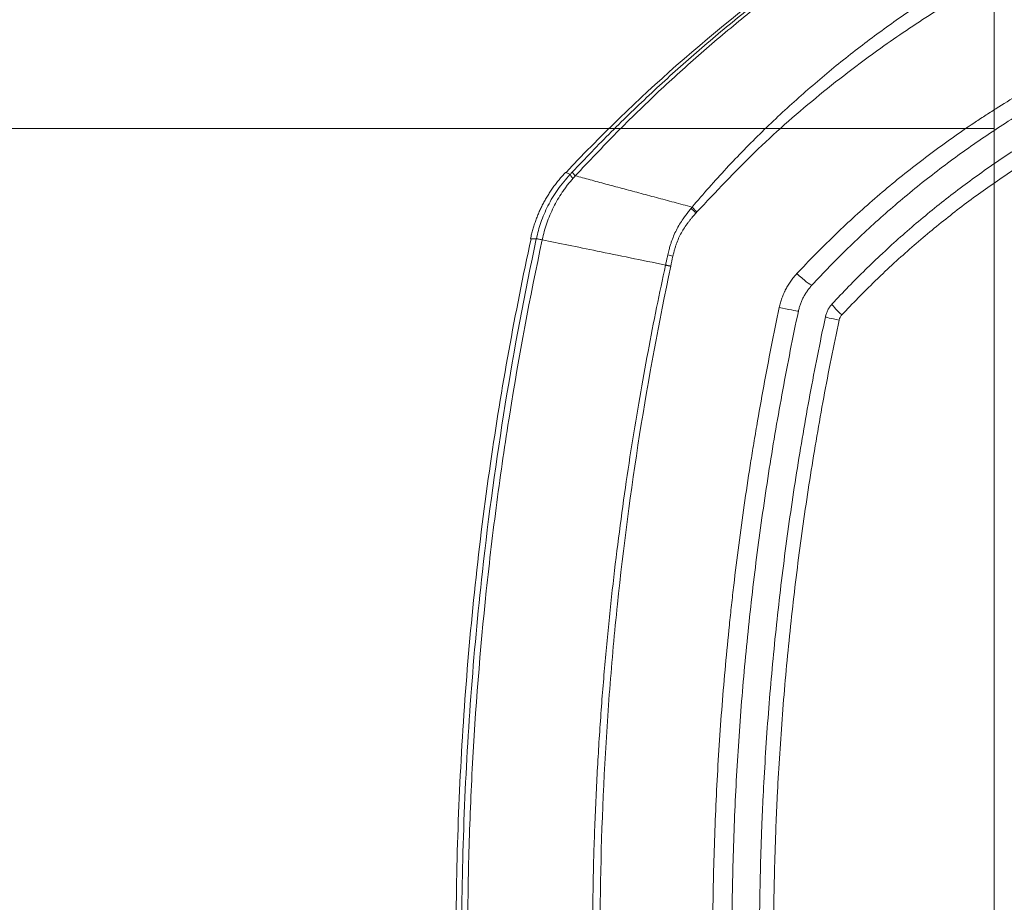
# Model space of a CAD drawing. Header units: millimetres. Extents: x 0 to 594, y 0 to 420.
# Tile 347 of 420: x 297 to 306, y 335 to 343. Entities that reach past the tile are written whole.
import ezdxf

# ---------------------------------------------------------------- set-up
doc = ezdxf.new("R2010")
doc.units = ezdxf.units.MM
doc.layers.add('1', color=7, linetype='Continuous', true_color=0xffffff)
doc.styles.add('Arial Unicode MS', font='txt')
doc.dimstyles.get("Standard").update_dxf_attribs({"dimtxt": 0.18, "dimasz": 0.18, "dimexe": 0.18, "dimexo": 0.0625, "dimgap": 0.09, "dimtad": 0, "dimtih": 1, "dimtoh": 1, "dimdec": 4, "dimzin": 0, "dimdsep": 46, "dimtxsty": 'Standard', "dimcen": 0.09, "dimadec": 0, "dimazin": 0, "dimtfac": 1, "dimtdec": 4, "dimtofl": 0, "dimtmove": 0, "dimatfit": 3, "dimfxl": 0, "dimtolj": 1, "dimtzin": 0, "dimarcsym": 0})

# ---------------------------------------------------------------- blocks, each defined once
blk = doc.blocks.new('_U0')
at = {"layer": '1', "color": 18, "lineweight": 13}
for p, q in [((147.6569, 304.1723), (147.6569, 390.192)), ((305.8469, 301.3923), (305.8469, 390.192)), ((147.6569, 388.192), (198.8518, 388.192)), ((305.8469, 388.192), (254.6521, 388.192))]:
    blk.add_line(p, q, dxfattribs=at)
at = {"layer": '1', "color": 18}
for points in [[(147.6569, 388.192), (151.1569, 389.1299), (151.1569, 387.2542)], [(305.8469, 388.192), (302.3469, 387.2542), (302.3469, 389.1299)]]:
    blk.add_solid(points, dxfattribs=at)
at = {"layer": '1', "color": 18, "linetype": 'Continuous', "lineweight": 13, "char_height": 3.5, "attachment_point": 7, "line_spacing_factor": 1.047437, "style": 'Arial Unicode MS'}
for s, insert in [('\\fArial Unicode MS|b0|i0;\\W1.0000;3.16', (200.5373, 385.5562)), ('\\fArial Unicode MS|b0|i0;\\W1.0000;LIFT POINT SPAN', (213.2036, 385.5562))]:
    blk.add_mtext(s, dxfattribs=dict(at, insert=insert))
blk = doc.blocks.new('_U8')
at = {"layer": '1', "color": 18, "lineweight": 13}
for p, q in [((305.8469, 341.6323), (287.0636, 341.6323)), ((289.0636, 341.6323), (289.0636, 254.0957)), ((305.8469, 301.3923), (287.0636, 301.3923)), ((289.0636, 254.0957), (284.0636, 254.0957))]:
    blk.add_line(p, q, dxfattribs=at)
at = {"layer": '1', "color": 18}
for points in [[(289.0636, 341.6323), (290.0014, 338.1323), (288.1258, 338.1323)], [(289.0636, 301.3923), (288.1258, 304.8923), (290.0014, 304.8923)]]:
    blk.add_solid(points, dxfattribs=at)
at = {"layer": '1', "color": 18, "linetype": 'Continuous', "lineweight": 13, "char_height": 3.5, "attachment_point": 7, "line_spacing_factor": 1.047437, "style": 'Arial Unicode MS'}
for s, insert in [('\\fArial Unicode MS|b0|i0;\\W1.0000;0.8', (259.842, 251.4599)), ('\\fArial Unicode MS|b0|i0;\\W1.0000;CTRS', (269.7891, 251.4599)), ('\\fArial Unicode MS|b0|i0;\\W1.0000;AFT LIFT POINTS', (259.842, 244.3979))]:
    blk.add_mtext(s, dxfattribs=dict(at, insert=insert))

msp = doc.modelspace()

# ---------------------------------------------------------------- linework, layer by layer
at = {"layer": '1', "color": 155, "linetype": 'Continuous', "lineweight": 13}
msp.add_line((301.9624, 341.234), (301.9622, 341.234), dxfattribs=at)
for centre, major_axis, ratio, start_param, end_param in [((302.1875, 341.0483), (-0.1815, 0.1719), 0.1036, 0.118313, 0.617676), ((303.2169, 340.8497), (-0.1881, 0.1647), 0.146307, 1.041895, 1.310839), ((303.0088, 340.4588), (-0.2433, 0.0573), 0.005984, 1.059632, 1.268056), ((304.0876, 340.3132), (-0.1102, 0.1017), 0.109604, 1.416677, 2.992502), ((303.929, 340.0061), (-0.1467, 0.0311), 0.015755, 1.376428, 2.953415), ((304.4887, 339.9394), (0.1102, -0.1018), 0.091908, 3.141593, 4.592234), ((304.4643, 339.8922), (0.1467, -0.0311), 0.017393, 3.141593, 4.561146)]:
    msp.add_ellipse(centre, major_axis=major_axis, ratio=ratio, start_param=start_param, end_param=end_param, dxfattribs=at)
for points, knots in [([(305.3925, 343.9182), (304.9592, 343.6818), (304.1174, 343.1515), (302.9776, 342.2426), (302.2864, 341.5726), (301.9676, 341.2325)], [0, 0, 0, 0, 0.339348, 0.681657, 1, 1, 1, 1]), ([(302.025, 341.2379), (302.1417, 341.3597), (302.376, 341.6046), (302.7433, 341.9587), (303.1245, 342.3038), (303.5208, 342.6377), (303.9321, 342.9592), (304.3587, 343.2667), (304.8007, 343.5585), (305.1524, 343.7701), (305.3563, 343.8847), (305.4053, 343.9118)], [0, 0, 0, 0, 0.116682, 0.234428, 0.35321, 0.472983, 0.593696, 0.715311, 0.837797, 0.961119, 1, 1, 1, 1]), ([(305.4382, 343.8972), (305.3452, 343.8461), (305.1185, 343.7174), (304.7609, 343.4988), (304.3652, 343.2355), (303.9706, 342.9506), (303.5779, 342.6439), (303.1881, 342.3156), (302.8025, 341.9657), (302.421, 341.5954), (302.1754, 341.3346), (302.0514, 341.203)], [0, 0, 0, 0, 0.073338, 0.180126, 0.289596, 0.401707, 0.516415, 0.63367, 0.753398, 0.87553, 1, 1, 1, 1]), ([(303.1098, 340.9193), (303.1609, 340.9791), (303.2627, 341.0981), (303.4202, 341.2712), (303.5801, 341.4393), (303.7427, 341.6021), (303.9077, 341.7598), (304.0748, 341.9122), (304.244, 342.0596), (304.4149, 342.2017), (304.5875, 342.3388), (304.7615, 342.4708), (304.9367, 342.5977), (305.1131, 342.7195), (305.2903, 342.8364), (305.4683, 342.9482), (305.6468, 343.0552), (305.8257, 343.1572), (306.0047, 343.2544), (306.1838, 343.3469), (306.3627, 343.4345), (306.5412, 343.5178), (306.6609, 343.5699), (306.7204, 343.5958)], [0, 0, 0, 0, 0.052179, 0.103937, 0.15527, 0.206176, 0.256649, 0.306685, 0.356275, 0.405411, 0.454087, 0.502295, 0.55003, 0.597286, 0.644056, 0.690331, 0.736107, 0.781379, 0.826142, 0.870392, 0.914123, 0.957328, 1, 1, 1, 1]), ([(306.7774, 343.463), (306.6927, 343.4257), (306.5224, 343.3507), (306.2695, 343.2293), (306.017, 343.1003), (305.6867, 342.92), (305.2829, 342.6786), (304.7666, 342.3308), (304.2246, 341.9143), (303.6657, 341.4207), (303.3254, 341.0579), (303.1541, 340.8752)], [0, 0, 0, 0, 0.061524, 0.123589, 0.186396, 0.250154, 0.374102, 0.499969, 0.66603, 0.831859, 1, 1, 1, 1]), ([(304.0596, 340.3169), (304.1681, 340.4333), (304.2793, 340.5465), (304.507, 340.7665), (304.6236, 340.8734), (304.862, 341.081), (304.9839, 341.1816), (305.233, 341.3768), (305.3602, 341.4713), (305.5552, 341.6083), (305.6209, 341.6532), (305.7204, 341.7194), (305.7537, 341.7413), (305.804, 341.7738), (305.8208, 341.7846), (305.8545, 341.8061), (305.8714, 341.8168), (306.0235, 341.9124), (306.1608, 341.9938), (306.4394, 342.1495), (306.5808, 342.2238), (306.76, 342.3122), (306.796, 342.3296), (306.8682, 342.3641), (306.9045, 342.3811), (307.0135, 342.4314), (307.0866, 342.464), (307.1601, 342.4957)], [0, 0, 0, 0, 0.125, 0.125, 0.25, 0.25, 0.375, 0.375, 0.5, 0.5, 0.5625, 0.5625, 0.59375, 0.59375, 0.609375, 0.609375, 0.625, 0.625, 0.75, 0.75, 0.875, 0.875, 0.90625, 0.90625, 0.9375, 0.9375, 1, 1, 1, 1]), ([(304.1949, 340.2108), (304.3012, 340.3259), (304.4101, 340.4376), (304.6327, 340.6547), (304.7465, 340.76), (304.9789, 340.9644), (305.0976, 341.0634), (305.3398, 341.2552), (305.4634, 341.3479), (305.7155, 341.5272), (305.8441, 341.6137), (306.1061, 341.7803), (306.2397, 341.8605), (306.4438, 341.9759), (306.5125, 342.0136), (306.6166, 342.0689), (306.6514, 342.0871), (306.7039, 342.1141), (306.7215, 342.1231), (306.7566, 342.1409), (306.9151, 342.2205), (307.0758, 342.2953), (307.2204, 342.3581)], [0, 0, 0, 0, 0.125, 0.125, 0.25, 0.25, 0.375, 0.375, 0.5, 0.5, 0.625, 0.625, 0.75, 0.75, 0.8125, 0.8125, 0.84375, 0.84375, 0.859375, 0.859375, 0.875, 1, 1, 1, 1]), ([(304.3785, 340.0412), (304.4768, 340.1475), (304.5776, 340.2513), (304.7069, 340.378), (304.7329, 340.4032), (304.7722, 340.4407), (304.7853, 340.4532), (304.8117, 340.478), (304.8776, 340.5399), (304.9444, 340.6006), (305.1062, 340.7442), (305.2161, 340.8369), (305.4399, 341.0165), (305.5539, 341.1034), (305.7857, 341.2715), (305.9036, 341.3526), (306.1435, 341.5091), (306.2654, 341.5845), (306.5134, 341.7294), (306.6394, 341.7989), (306.8955, 341.9321), (307.0256, 341.9958), (307.1578, 342.0564)], [0, 0, 0, 0, 0.125, 0.125, 0.15625, 0.15625, 0.171875, 0.171875, 0.1875, 0.25, 0.25, 0.375, 0.375, 0.5, 0.5, 0.625, 0.625, 0.75, 0.75, 0.875, 0.875, 1, 1, 1, 1]), ([(307.2204, 341.9201), (307.2202, 341.92), (307.2201, 341.92), (307.2199, 341.9199), (307.2195, 341.9197), (307.2186, 341.9193), (307.2168, 341.9185), (307.2132, 341.9168), (307.2061, 341.9136), (307.1918, 341.907), (307.1633, 341.8939), (307.1064, 341.8674), (306.9933, 341.8134), (306.8975, 341.7654), (306.7074, 341.6674), (306.5827, 341.5992), (306.3372, 341.457), (306.2164, 341.3831), (305.9788, 341.2295), (305.8619, 341.1499), (305.6321, 340.985), (305.5192, 340.8997), (305.2972, 340.7234), (305.1882, 340.6324), (305.0277, 340.4914), (304.9747, 340.4437), (304.9091, 340.3831), (304.896, 340.3709), (304.8699, 340.3465), (304.8569, 340.3343), (304.8179, 340.2974), (304.7921, 340.2726), (304.6638, 340.1482), (304.5637, 340.0461), (304.4662, 339.9415)], [0, 0, 0, 0, 0.000122, 0.000122, 0.000244, 0.000488, 0.000977, 0.001953, 0.003906, 0.007813, 0.015625, 0.03125, 0.0625, 0.125, 0.125, 0.25, 0.25, 0.375, 0.375, 0.5, 0.5, 0.625, 0.625, 0.75, 0.75, 0.8125, 0.8125, 0.828125, 0.828125, 0.84375, 0.84375, 0.875, 0.875, 1, 1, 1, 1]), ([(301.6986, 340.6325), (301.7109, 340.6821), (301.7365, 340.7845), (301.8021, 340.9343), (301.8893, 341.0829), (301.966, 341.1715), (302.0051, 341.2168)], [0, 0, 0, 0, 0.229028, 0.473482, 0.731418, 1, 1, 1, 1]), ([(302.0292, 341.1776), (302.0206, 341.1678), (302.012, 341.1579), (301.9995, 341.1429), (301.9954, 341.1378), (301.9873, 341.1277), (301.9752, 341.1123), (301.9635, 341.0966), (301.9482, 341.0754), (301.9408, 341.0647), (301.9189, 341.0323), (301.905, 341.0102), (301.8786, 340.9651), (301.8661, 340.9422), (301.8428, 340.8954), (301.8318, 340.8717), (301.8116, 340.8235), (301.8023, 340.7991), (301.7851, 340.7497), (301.7773, 340.7248), (301.7635, 340.6744), (301.7575, 340.6489), (301.7519, 340.6234)], [0, 0, 0, 0, 0.0625, 0.0625, 0.09375, 0.09375, 0.125, 0.1875, 0.1875, 0.25, 0.25, 0.375, 0.375, 0.5, 0.5, 0.625, 0.625, 0.75, 0.75, 0.875, 0.875, 1, 1, 1, 1]), ([(301.9622, 341.234), (301.9621, 341.2338), (301.9662, 341.2316), (301.9887, 341.223), (302.0051, 341.2168)], [0, 0, 0, 0, 0.269694, 1, 1, 1, 1]), ([(302.0513, 341.2029), (302.0475, 341.2072), (302.044, 341.2113), (302.0378, 341.2187), (302.0351, 341.222), (302.0307, 341.228), (302.0289, 341.2305), (302.0263, 341.2348), (302.0254, 341.2366), (302.025, 341.2379)], [0, 0, 0, 0, 0.25, 0.25, 0.5, 0.5, 0.75, 0.75, 1, 1, 1, 1]), ([(302.0516, 341.2028), (302.0958, 341.191), (302.1837, 341.1674), (302.3258, 341.1293), (302.4736, 341.0898), (302.6267, 341.0487), (302.7842, 341.0065), (302.9445, 340.9635), (303.0551, 340.9339), (303.1098, 340.9193)], [0, 0, 0, 0, 0.149374, 0.296912, 0.4424, 0.585658, 0.726463, 0.864627, 1, 1, 1, 1]), ([(302.8894, 340.4856), (302.8932, 340.5017), (302.9001, 340.5307), (302.9112, 340.5692), (302.9307, 340.6296), (302.965, 340.7133), (303.0203, 340.8044), (303.0679, 340.868), (303.0929, 340.8988), (303.1012, 340.909)], [0, 0, 0, 0, 0.103155, 0.186596, 0.250278, 0.500216, 0.75001, 0.917063, 1, 1, 1, 1]), ([(303.1453, 340.8654), (303.1409, 340.8605), (303.1324, 340.8509), (303.1202, 340.8368), (303.1063, 340.8203), (303.0908, 340.8014), (303.0675, 340.7716), (303.0406, 340.7337), (303.0117, 340.6861), (302.9871, 340.6361), (302.9701, 340.5929), (302.9583, 340.5575), (302.9503, 340.531), (302.9427, 340.5033), (302.9382, 340.4842), (302.9359, 340.4745)], [0, 0, 0, 0, 0.044318, 0.086035, 0.125152, 0.189436, 0.249983, 0.37944, 0.499912, 0.621853, 0.749854, 0.808752, 0.870045, 0.933781, 1, 1, 1, 1]), ([(301.6506, 340.6321), (301.5043, 339.9567), (301.2501, 338.5506), (301.021, 336.3944), (300.9697, 334.921), (300.9705, 334.1842)], [0, 0, 0, 0, 0.318633, 0.660331, 1, 1, 1, 1]), ([(301.022, 334.2233), (301.022, 334.2234), (301.022, 334.6006), (301.0427, 335.7262), (301.2015, 337.8844), (301.4867, 339.6401), (301.6985, 340.6325)], [0, 0, 0, 0, 0.000025, 0.176238, 0.526285, 1, 1, 1, 1]), ([(301.6985, 340.6325), (301.6902, 340.6327), (301.6736, 340.633), (301.6573, 340.6331), (301.6473, 340.6329), (301.6454, 340.6324), (301.6457, 340.6321), (301.6457, 340.6321)], [0, 0, 0, 0, 0.247211, 0.495389, 0.744377, 0.994011, 1, 1, 1, 1]), ([(301.6986, 340.6325), (301.7002, 340.6324), (301.7025, 340.6321), (301.7087, 340.6311), (301.7125, 340.6305), (301.7216, 340.629), (301.7268, 340.628), (301.7385, 340.6259), (301.7449, 340.6247), (301.7519, 340.6234)], [0, 0, 0, 0, 0.25, 0.25, 0.5, 0.5, 0.75, 0.75, 1, 1, 1, 1]), ([(301.7519, 340.6234), (301.6402, 340.1003), (301.4926, 339.3086), (301.3566, 338.3763), (301.3062, 337.9753), (301.2744, 337.7077), (301.2594, 337.5738), (301.1887, 336.9035), (301.1358, 336.2311), (301.105, 335.5606), (301.0944, 335.2927), (301.0901, 335.1589), (301.0796, 334.7577), (301.0761, 334.4906), (301.0761, 334.2233)], [0, 0, 0, 0, 0.25, 0.375, 0.4375, 0.4375, 0.5, 0.5, 0.75, 0.8125, 0.8125, 0.875, 0.875, 1, 1, 1, 1]), ([(301.7519, 340.6234), (301.9023, 340.5925), (302.2465, 340.5218), (302.6501, 340.4389), (302.8695, 340.3938)], [0, 0, 0, 0, 0.485596, 1, 1, 1, 1]), ([(302.8695, 340.3938), (302.872, 340.4056), (302.8767, 340.4275), (302.8832, 340.4581), (302.8875, 340.477), (302.8894, 340.4856)], [0, 0, 0, 0, 0.383927, 0.71729, 1, 1, 1, 1]), ([(302.2076, 334.2233), (302.2087, 334.4116), (302.211, 334.7834), (302.2275, 335.3336), (302.2528, 335.8687), (302.2869, 336.3886), (302.329, 336.8933), (302.3783, 337.3828), (302.4341, 337.8572), (302.4957, 338.3165), (302.5625, 338.7609), (302.6336, 339.1902), (302.7087, 339.6047), (302.7866, 340.0045), (302.8422, 340.2655), (302.8695, 340.3938)], [0, 0, 0, 0, 0.090864, 0.179391, 0.265542, 0.34933, 0.430775, 0.509897, 0.586712, 0.661238, 0.733491, 0.803484, 0.871229, 0.936732, 1, 1, 1, 1]), ([(302.9164, 340.3836), (302.8089, 339.8764), (302.7149, 339.3675), (302.5539, 338.3467), (302.4869, 337.8348), (302.4068, 337.0645), (302.3718, 336.6787), (302.3445, 336.2921), (302.328, 336.0342), (302.3206, 335.9051), (302.2878, 335.2593), (302.2751, 334.7413), (302.2758, 334.2233)], [0, 0, 0, 0, 0.25, 0.25, 0.5, 0.5, 0.625, 0.6875, 0.6875, 0.75, 0.75, 1, 1, 1, 1]), ([(303.9001, 340.0099), (303.9032, 340.0243), (303.9102, 340.0528), (303.9236, 340.0946), (303.9344, 340.1218), (303.9418, 340.1387), (303.9433, 340.142), (303.9464, 340.1487), (303.951, 340.1587), (303.9559, 340.1685), (303.9661, 340.1879), (303.9804, 340.2132), (304.0042, 340.2495), (304.0305, 340.2842), (304.0496, 340.3062), (304.0596, 340.3169)], [0, 0, 0, 0, 0.125, 0.25, 0.375, 0.375, 0.40625, 0.40625, 0.4375, 0.5, 0.5, 0.625, 0.75, 0.875, 1, 1, 1, 1]), ([(304.1949, 340.2108), (304.1873, 340.2026), (304.1727, 340.1856), (304.1526, 340.159), (304.1344, 340.1311), (304.1235, 340.1117), (304.1158, 340.0968), (304.1133, 340.0918), (304.1084, 340.0817), (304.1061, 340.0766), (304.0993, 340.0611), (304.091, 340.0401), (304.0808, 340.008), (304.0754, 339.9862), (304.073, 339.9751)], [0, 0, 0, 0, 0.125, 0.25, 0.375, 0.5, 0.5, 0.5625, 0.5625, 0.625, 0.625, 0.75, 0.875, 1, 1, 1, 1]), ([(303.2969, 334.2233), (303.2968, 334.4663), (303.2999, 334.7091), (303.3124, 335.1944), (303.3218, 335.4369), (303.3469, 335.9216), (303.3626, 336.1638), (303.4004, 336.6478), (303.4224, 336.8896), (303.4539, 337.1917), (303.4604, 337.2521), (303.4737, 337.3729), (303.4944, 337.5539), (303.5168, 337.7348), (303.564, 338.0961), (303.5986, 338.3365), (303.6458, 338.6366), (303.6554, 338.6965), (303.6751, 338.8164), (303.7051, 338.9961), (303.7369, 339.1755), (303.8029, 339.5338), (303.8499, 339.7721), (303.9001, 340.0099)], [0, 0, 0, 0, 0.125, 0.125, 0.25, 0.25, 0.375, 0.375, 0.5, 0.5, 0.53125, 0.53125, 0.5625, 0.625, 0.625, 0.75, 0.75, 0.78125, 0.78125, 0.8125, 0.875, 0.875, 1, 1, 1, 1]), ([(304.3176, 339.9233), (304.3199, 339.9343), (304.323, 339.9451), (304.3286, 339.961), (304.3307, 339.9662), (304.3352, 339.9765), (304.3376, 339.9816), (304.3454, 339.9965), (304.3511, 340.006), (304.3639, 340.0242), (304.3709, 340.0329), (304.3785, 340.0412)], [0, 0, 0, 0, 0.25, 0.25, 0.375, 0.375, 0.5, 0.5, 0.75, 0.75, 1, 1, 1, 1]), ([(304.073, 339.9751), (304.0228, 339.7381), (303.9287, 339.2634), (303.8472, 338.7874), (303.772, 338.3107), (303.703, 337.8334), (303.6466, 337.3547), (303.5963, 336.8754), (303.5743, 336.6354), (303.5366, 336.1548), (303.5209, 335.9141), (303.4957, 335.4322), (303.4862, 335.1908), (303.4735, 334.7076), (303.4704, 334.4656), (303.4704, 334.2233)], [0, 0, 0, 0, 0.125, 0.25, 0.25, 0.375, 0.5, 0.5, 0.625, 0.625, 0.75, 0.75, 0.875, 0.875, 1, 1, 1, 1]), ([(303.7204, 334.2233), (303.7204, 334.463), (303.7235, 334.7026), (303.7329, 335.062), (303.7368, 335.1817), (303.7439, 335.3613), (303.7464, 335.4212), (303.7519, 335.5409), (303.7666, 335.84), (303.7861, 336.1385), (303.8235, 336.6153), (303.8454, 336.8533), (303.8952, 337.3285), (303.9232, 337.5657), (303.9854, 338.0393), (304.0537, 338.5122), (304.1344, 338.9835), (304.2213, 339.454), (304.2679, 339.6888), (304.3176, 339.9233)], [0, 0, 0, 0, 0.125, 0.125, 0.1875, 0.1875, 0.21875, 0.21875, 0.25, 0.375, 0.375, 0.5, 0.5, 0.625, 0.625, 0.75, 0.875, 0.875, 1, 1, 1, 1]), ([(304.4662, 339.9415), (304.4631, 339.9382), (304.4575, 339.9313), (304.4529, 339.9237), (304.4498, 339.9177), (304.4488, 339.9157), (304.447, 339.9116), (304.4461, 339.9095), (304.4438, 339.9031), (304.4426, 339.8988), (304.4417, 339.8944)], [0, 0, 0, 0, 0.25, 0.5, 0.5, 0.625, 0.625, 0.75, 0.75, 1, 1, 1, 1]), ([(304.4417, 339.8944), (304.3923, 339.6611), (304.346, 339.4274), (304.2596, 338.9593), (304.2195, 338.7249), (304.1454, 338.2552), (304.1114, 338.02), (304.0497, 337.5487), (304.0219, 337.3127), (303.9724, 336.8399), (303.9507, 336.6031), (303.9135, 336.1287), (303.898, 335.8912), (303.8825, 335.5937), (303.8796, 335.5342), (303.8741, 335.4151), (303.8716, 335.3555), (303.8646, 335.1768), (303.8608, 335.0577), (303.8515, 334.7002), (303.8484, 334.4618), (303.8484, 334.2233)], [0, 0, 0, 0, 0.125, 0.125, 0.25, 0.25, 0.375, 0.375, 0.5, 0.5, 0.625, 0.625, 0.75, 0.75, 0.78125, 0.78125, 0.8125, 0.8125, 0.875, 0.875, 1, 1, 1, 1])]:
    msp.add_open_spline(points, degree=3, knots=knots, dxfattribs=at)
for points, degree in [([(301.9627, 341.2334), (301.7209, 340.9767), (301.6457, 340.6322)], 2), ([(302.0051, 341.2168), (302.0118, 341.2238), (302.0184, 341.2308), (302.025, 341.2379)], 3), ([(302.0518, 341.2026), (302.0442, 341.1943), (302.0367, 341.1859), (302.0292, 341.1776)], 3), ([(303.1012, 340.909), (303.1041, 340.9124), (303.1069, 340.9159), (303.1098, 340.9193)], 3), ([(303.1541, 340.8752), (303.1511, 340.8719), (303.1482, 340.8687), (303.1453, 340.8654)], 3), ([(302.9359, 340.4745), (302.929, 340.4443), (302.9228, 340.4139), (302.9164, 340.3836)], 3)]:
    msp.add_open_spline(points, degree=degree, dxfattribs=at)
for points, weights in [([(303.1541, 340.8752), (303.1302, 340.8979), (303.1098, 340.9193)], [1, 0.990833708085, 1]), ([(302.8695, 340.3938), (302.8919, 340.3889), (302.9164, 340.3836)], [0.999999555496, 0.994523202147, 0.999999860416])]:
    msp.add_rational_spline(points, weights, degree=2, dxfattribs=at)
at = {"layer": '1', "color": 163, "linetype": 'Continuous', "lineweight": 18}
msp.add_point((305.8469, 341.6323), dxfattribs=at)

# ---------------------------------------------------------------- dimensions: what is measured, and where the dimension line sits
at = {"layer": '1', "color": 18, "linetype": 'Continuous', "lineweight": 13}
dim = msp.add_linear_dim(base=(305.8469, 388.192), p1=(147.6569, 304.1723), p2=(305.8469, 301.3923), text=' <> \\fArial Unicode MS|b0|i0;\\C18;{\\H1.00x;\\fArial Unicode MS|b0|i0;LIFT POINT SPAN\\fArial Unicode MS|b0|i0;}\\C18;', dimstyle='Standard', override={"dimtxt": 3.5, "dimasz": 3.5, "dimexe": 2, "dimexo": 0, "dimgap": 1.5, "dimtih": 1, "dimtoh": 1, "dimdec": 2, "dimlfac": 0.02, "dimdsep": 46, "dimlunit": 2, "dimtxsty": 'Arial Unicode MS', "dimsah": 1, "dimse1": 0, "dimse2": 0, "dimsd1": 0, "dimsd2": 0, "dimclrd": 18, "dimclre": 18, "dimclrt": 18, "dimtol": 0, "dimtm": -0.1, "dimtfac": 1, "dimtdec": 2, "dimtofl": 1, "dimtmove": 0, "dimlwd": 13, "dimlwe": 13}, dxfattribs=at)
dim.commit()
dim.dimension.update_dxf_attribs({"geometry": '_U0', "text_midpoint": (226.7519, 388.192), "dimtype": 160})
dim = msp.add_linear_dim(base=(289.0636, 301.3923), p1=(305.8469, 341.6323), p2=(305.8469, 301.3923), angle=90, text=' <> \\fArial Unicode MS|b0|i0;\\C18;{\\H1.00x;\\fArial Unicode MS|b0|i0;CTRS\\fArial Unicode MS|b0|i0;}\\C18;\\P\\fArial Unicode MS|b0|i0;\\C18;{\\H1.00x;\\fArial Unicode MS|b0|i0;AFT LIFT POINTS\\fArial Unicode MS|b0|i0;}\\C18;', dimstyle='Standard', override={"dimtxt": 3.5, "dimasz": 3.5, "dimexe": 2, "dimexo": 0, "dimgap": 1.5, "dimtih": 1, "dimtoh": 1, "dimdec": 1, "dimlfac": 0.02, "dimdsep": 46, "dimlunit": 2, "dimtxsty": 'Arial Unicode MS', "dimsah": 1, "dimse1": 0, "dimse2": 0, "dimsd1": 0, "dimsd2": 0, "dimclrd": 18, "dimclre": 18, "dimclrt": 18, "dimtol": 0, "dimtm": -0.1, "dimtfac": 1, "dimtdec": 2, "dimtofl": 1, "dimtmove": 1, "dimlwd": 13, "dimlwe": 13}, dxfattribs=at)
dim.commit()
dim.dimension.update_dxf_attribs({"geometry": '_U8', "text_midpoint": (279.4955, 250.5874), "dimtype": 160})

doc.saveas('drawing.dxf')
